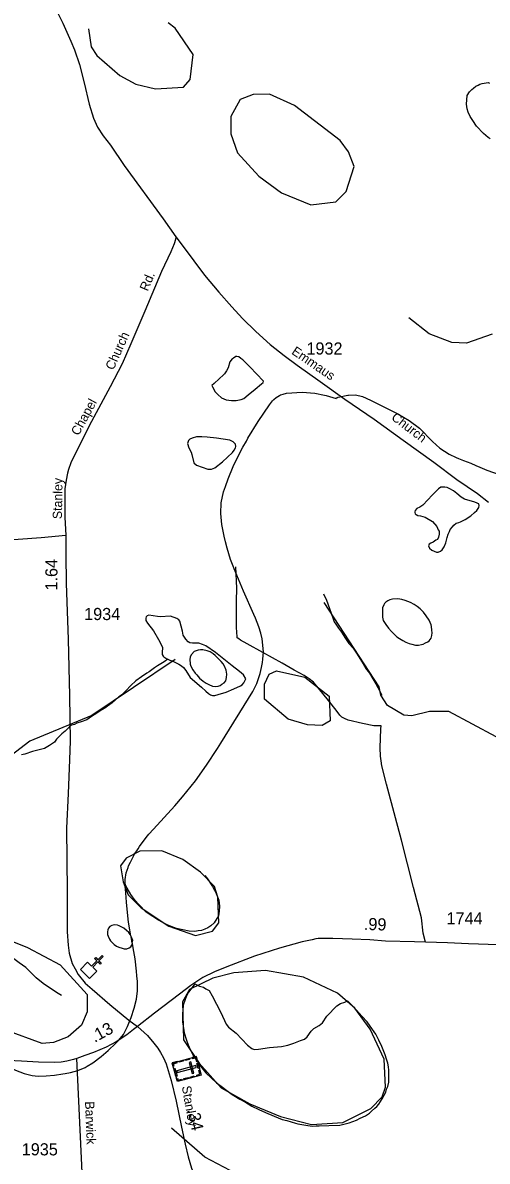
# Model space of a CAD drawing. Extents: x 2206922 to 2357709, y 510027 to 673830.
# Drawn here: x 2293828 to 2298613, y 535777 to 547499 of the extents above; entities that cross this region are included whole.
import ezdxf

# ---------------------------------------------------------------- set-up
doc = ezdxf.new("R2010")
doc.units = 0
for name, color, linetype in [('Exist Cultural Cemetery CELL', 7, 'Continuous'), ('Exist Cultural Church CELL', 7, 'Continuous'), ('Exist Hydrographic Creek Single Shore', 7, 'Continuous'), ('Exist Hydrographic Misc Water Feature', 7, 'Continuous'), ('Exist Hydrographic Pond Under 1500 Sq Ft', 7, 'Continuous'), ('Exist Road Non-System Type 51', 7, 'Continuous'), ('Exist Road Secondary Mileage Hundredths English Label', 7, 'Continuous'), ('Exist Road Secondary Type 51 Attributed', 7, 'Continuous'), ('Exist Road Secondary Type 51 Label', 7, 'Continuous'), ('Exist Road Secondary Type 51 Number Label', 7, 'Continuous')]:
    doc.layers.add(name, color=color, linetype=linetype)

msp = doc.modelspace()

# ---------------------------------------------------------------- linework, layer by layer
at = {"layer": 'Exist Cultural Cemetery CELL'}
for points in [[(2295614, 536856), (2295667, 536664), (2295421, 536597), (2295368, 536788)], [(2295377, 536757), (2295388, 536760), (2295382, 536781), (2295421, 536792), (2295418, 536802), (2295368, 536789)], [(2295436, 536807), (2295477, 536819), (2295480, 536808), (2295439, 536796)], [(2295500, 536825), (2295542, 536836), (2295545, 536825), (2295503, 536814)], [(2295559, 536799), (2295541, 536794), (2295572, 536680), (2295590, 536685)], [(2295572, 536845), (2295575, 536834), (2295606, 536842), (2295617, 536803), (2295627, 536806), (2295614, 536856)], [(2295633, 536785), (2295647, 536735), (2295636, 536732), (2295622, 536782)], [(2295395, 536736), (2295417, 536654), (2295406, 536651), (2295384, 536733)], [(2295614, 536743), (2295609, 536761), (2295414, 536707), (2295419, 536689)], [(2295625, 536653), (2295622, 536664), (2295653, 536672), (2295642, 536711), (2295653, 536714), (2295667, 536664)], [(2295412, 536628), (2295423, 536632), (2295429, 536610), (2295468, 536621), (2295471, 536610), (2295421, 536597)], [(2295488, 536627), (2295530, 536638), (2295533, 536627), (2295491, 536616)], [(2295551, 536644), (2295593, 536656), (2295596, 536645), (2295554, 536633)]]:
    msp.add_lwpolyline(points, close=True, dxfattribs=at)
at = {"layer": 'Exist Cultural Church CELL'}
msp.add_lwpolyline([(2294496, 537826), (2294537, 537786), (2294590, 537840), (2294568, 537863), (2294579, 537874), (2294602, 537852), (2294644, 537895), (2294655, 537884), (2294613, 537841), (2294636, 537818), (2294625, 537807), (2294602, 537829), (2294549, 537775), (2294590, 537734), (2294515, 537658), (2294422, 537750)], close=True, dxfattribs=at)
at = {"layer": 'Exist Hydrographic Creek Single Shore'}
for points in [[(2295399, 540942), (2294538, 540365), (2293899, 540103), (2293469, 539774), (2293344, 539730), (2293186, 539720), (2292960, 539843), (2292683, 540108), (2292472, 540355), (2292327, 540794), (2292234, 540927), (2292058, 541025), (2291916, 541064), (2291600, 541048), (2291001, 540915), (2290634, 541021), (2290231, 541334), (2289947, 541465), (2289412, 541616), (2289069, 541830), (2288515, 542290), (2288355, 542464)], [(2298704, 540147), (2298218, 540409), (2298018, 540407), (2297836, 540364), (2297752, 540369), (2297585, 540468), (2297517, 540577), (2297500, 540660), (2296934, 541530)], [(2295964, 535683), (2295705, 535819), (2295360, 536118)]]:
    msp.add_lwpolyline(points, dxfattribs=at)
at = {"layer": 'Exist Hydrographic Misc Water Feature'}
for p, q in [((2296473, 543662), (2296483, 543668)), ((2296473, 543662), (2296483, 543668)), ((2296483, 543668), (2296509, 543675)), ((2296935, 543666), (2296952, 543662)), ((2296952, 543662), (2297058, 543631)), ((2296952, 543662), (2297058, 543631)), ((2297058, 543631), (2297060, 543636)), ((2297058, 543631), (2297060, 543636)), ((2297060, 543636), (2297070, 543640)), ((2297060, 543636), (2297070, 543640)), ((2297077, 543644), (2297177, 543665)), ((2297077, 543644), (2297177, 543665)), ((2297177, 543665), (2297183, 543665)), ((2295878, 542333), (2295867, 542445)), ((2295835, 540026), (2295869, 540080)), ((2295114, 539127), (2295128, 539143)), ((2295016, 538994), (2295030, 539016)), ((2294882, 538633), (2294882, 538640)), ((2294882, 538633), (2294882, 538640)), ((2294956, 538021), (2294961, 538050)), ((2294956, 538021), (2294961, 538050)), ((2294957, 538018), (2294956, 538021)), ((2294957, 538018), (2294956, 538021)), ((2294965, 537974), (2294957, 538018)), ((2294965, 537974), (2294957, 538018)), ((2294470, 536743), (2294490, 536755))]:
    msp.add_line(p, q, dxfattribs=at)
for points in [[(2298643, 546306), (2298623, 546317), (2298573, 546359), (2298502, 546436), (2298464, 546494), (2298436, 546535), (2298417, 546579), (2298405, 546613), (2298400, 546663), (2298402, 546707), (2298407, 546751), (2298431, 546789), (2298455, 546814), (2298471, 546826), (2298494, 546848), (2298519, 546858), (2298538, 546866), (2298562, 546874), (2298622, 546883), (2298636, 546879)], [(2298665, 544293), (2298399, 544200), (2298249, 544206), (2298015, 544296), (2297806, 544461)], [(2295896, 543875), (2295850, 543833), (2295798, 543784), (2295775, 543766), (2295781, 543750), (2295811, 543700), (2295838, 543671), (2295874, 543639), (2295924, 543616), (2295978, 543610), (2296026, 543610), (2296078, 543621), (2296106, 543629), (2296151, 543668), (2296221, 543728), (2296288, 543783), (2296304, 543795), (2296308, 543809), (2296235, 543884), (2296171, 543954), (2296096, 544029), (2296074, 544043), (2296054, 544058), (2296034, 544064), (2296022, 544062), (2296000, 544046), (2295984, 544038), (2295961, 544008), (2295945, 543945), (2295927, 543916), (2295907, 543883), (2295896, 543875)], [(2296509, 543675), (2296546, 543685), (2296705, 543697), (2296838, 543687), (2296935, 543666)], [(2296509, 543675), (2296546, 543685), (2296705, 543697), (2296838, 543687), (2296935, 543666)], [(2296254, 543393), (2296312, 543481), (2296370, 543565), (2296401, 543605), (2296415, 543619)], [(2296254, 543393), (2296312, 543481), (2296370, 543565), (2296401, 543605), (2296415, 543619)], [(2296415, 543619), (2296437, 543641), (2296473, 543662)], [(2296415, 543619), (2296437, 543641), (2296473, 543662)], [(2297070, 543640), (2297073, 543642), (2297077, 543644)], [(2297070, 543640), (2297073, 543642), (2297077, 543644)], [(2297183, 543665), (2297254, 543667), (2297326, 543651)], [(2297183, 543665), (2297254, 543667), (2297326, 543651)], [(2297326, 543651), (2297409, 543614), (2297693, 543472), (2297810, 543404), (2297914, 543324), (2298047, 543189)], [(2297326, 543651), (2297409, 543614), (2297693, 543472), (2297810, 543404), (2297914, 543324), (2298047, 543189)], [(2296131, 543190), (2296148, 543221), (2296254, 543393)], [(2296131, 543190), (2296148, 543221), (2296254, 543393)], [(2295568, 543055), (2295590, 542967), (2295617, 542945), (2295735, 542904), (2295773, 542902), (2295807, 542917), (2295884, 542980), (2295989, 543073), (2296007, 543099), (2296019, 543123), (2296023, 543137), (2296020, 543159), (2295994, 543185), (2295962, 543202), (2295824, 543221), (2295728, 543234), (2295674, 543235), (2295616, 543237), (2295574, 543223), (2295548, 543212), (2295536, 543198), (2295524, 543168), (2295539, 543124), (2295563, 543077), (2295568, 543055)], [(2296047, 543036), (2296096, 543130), (2296131, 543190)], [(2296047, 543036), (2296096, 543130), (2296131, 543190)], [(2298047, 543189), (2298125, 543120), (2298221, 543057)], [(2298047, 543189), (2298125, 543120), (2298221, 543057)], [(2295915, 542725), (2295942, 542803), (2295996, 542930), (2296047, 543036)], [(2295915, 542725), (2295942, 542803), (2295996, 542930), (2296047, 543036)], [(2298221, 543057), (2298294, 543022), (2298316, 543012)], [(2298221, 543057), (2298294, 543022), (2298316, 543012)], [(2298316, 543012), (2298367, 542992), (2298443, 542963), (2298494, 542942)], [(2298316, 543012), (2298367, 542992), (2298443, 542963), (2298494, 542942)], [(2298494, 542942), (2298536, 542924), (2298610, 542894)], [(2298494, 542942), (2298536, 542924), (2298610, 542894)], [(2298610, 542894), (2298677, 542867), (2298802, 542826)], [(2298610, 542894), (2298677, 542867), (2298802, 542826)], [(2295867, 542445), (2295872, 542555), (2295896, 542671), (2295915, 542725)], [(2295867, 542445), (2295872, 542555), (2295896, 542671), (2295915, 542725)], [(2297999, 542588), (2297949, 542531), (2297917, 542513), (2297889, 542499), (2297870, 542478), (2297866, 542462), (2297866, 542456), (2297870, 542443), (2297880, 542437), (2297898, 542427), (2297926, 542421), (2297948, 542415), (2297974, 542410), (2298047, 542364), (2298093, 542311), (2298107, 542277), (2298116, 542263), (2298116, 542233), (2298112, 542203), (2298100, 542179), (2298084, 542171), (2298057, 542152), (2298033, 542142), (2298015, 542132), (2298009, 542112), (2298019, 542090), (2298041, 542068), (2298067, 542057), (2298091, 542049), (2298106, 542047), (2298131, 542057), (2298149, 542073), (2298169, 542104), (2298185, 542146), (2298200, 542200), (2298210, 542234), (2298223, 542260), (2298231, 542282), (2298255, 542310), (2298269, 542328), (2298294, 542347), (2298319, 542355), (2298338, 542361), (2298386, 542385), (2298442, 542424), (2298480, 542456), (2298507, 542478), (2298527, 542509), (2298529, 542529), (2298527, 542545), (2298521, 542547), (2298509, 542554), (2298484, 542564), (2298378, 542593), (2298344, 542615), (2298300, 542652), (2298264, 542680), (2298227, 542700), (2298199, 542713), (2298177, 542719), (2298151, 542719), (2298135, 542717), (2298109, 542701), (2298044, 542636), (2297999, 542588)], [(2295915, 542155), (2295901, 542212), (2295878, 542333)], [(2295915, 542155), (2295901, 542212), (2295878, 542333)], [(2295995, 541903), (2295969, 541973), (2295932, 542088), (2295915, 542155)], [(2295995, 541903), (2295969, 541973), (2295932, 542088), (2295915, 542155)], [(2296034, 541811), (2296006, 541875), (2295995, 541903)], [(2296034, 541811), (2296006, 541875), (2295995, 541903)], [(2296225, 541370), (2296209, 541408), (2296103, 541648), (2296034, 541811)], [(2296225, 541370), (2296209, 541408), (2296103, 541648), (2296034, 541811)], [(2296926, 541618), (2296955, 541554), (2297023, 541371), (2297037, 541331), (2297053, 541308), (2297080, 541264), (2297112, 541224), (2297154, 541161), (2297187, 541107), (2297233, 541059), (2297266, 541010), (2297323, 540914), (2297333, 540898), (2297349, 540873), (2297359, 540853), (2297398, 540803), (2297424, 540761), (2297465, 540692), (2297487, 540656), (2297522, 540584), (2297528, 540576)], [(2297542, 541346), (2297567, 541302), (2297597, 541265), (2297625, 541231), (2297656, 541201), (2297680, 541177), (2297708, 541158), (2297744, 541140), (2297774, 541122), (2297807, 541109), (2297837, 541101), (2297872, 541091), (2297905, 541090), (2297935, 541098), (2297951, 541102), (2297978, 541114), (2298000, 541125), (2298014, 541137), (2298034, 541163), (2298042, 541191), (2298045, 541217), (2298043, 541245), (2298039, 541283), (2298035, 541301), (2298014, 541349), (2297984, 541394), (2297955, 541430), (2297921, 541464), (2297891, 541489), (2297859, 541511), (2297823, 541529), (2297768, 541550), (2297734, 541562), (2297690, 541569), (2297636, 541565), (2297610, 541559), (2297588, 541546), (2297569, 541532), (2297555, 541518), (2297549, 541506), (2297535, 541474), (2297534, 541430), (2297534, 541394), (2297534, 541380), (2297538, 541362), (2297542, 541346)], [(2295322, 540946), (2295344, 540937), (2295364, 540930), (2295388, 540918), (2295436, 540895), (2295462, 540879), (2295484, 540861), (2295507, 540831), (2295553, 540758), (2295670, 540657), (2295712, 540617), (2295740, 540594), (2295762, 540580), (2295783, 540574), (2295805, 540574), (2295842, 540581), (2295924, 540607), (2296002, 540640), (2296070, 540671), (2296088, 540683), (2296105, 540703), (2296127, 540745), (2296101, 540785), (2296060, 540821), (2295984, 540878), (2295813, 541014), (2295712, 541085), (2295678, 541099), (2295642, 541110), (2295614, 541112), (2295576, 541112), (2295550, 541116), (2295533, 541125), (2295508, 541151), (2295481, 541195), (2295473, 541235), (2295446, 541337), (2295436, 541350), (2295416, 541364), (2295351, 541388), (2295243, 541384), (2295215, 541386), (2295127, 541400), (2295109, 541393), (2295098, 541381), (2295094, 541367), (2295096, 541343), (2295112, 541318), (2295173, 541238), (2295227, 541150), (2295266, 541069), (2295263, 541011), (2295265, 540993), (2295273, 540979), (2295281, 540969), (2295312, 540950), (2295322, 540946)], [(2296279, 541213), (2296261, 541280), (2296225, 541370)], [(2296279, 541213), (2296261, 541280), (2296225, 541370)], [(2296300, 540946), (2296306, 541023), (2296295, 541155), (2296279, 541213)], [(2296300, 540946), (2296306, 541023), (2296295, 541155), (2296279, 541213)], [(2295558, 540876), (2295578, 540838), (2295605, 540804), (2295621, 540784), (2295649, 540751), (2295686, 540719), (2295716, 540699), (2295745, 540684), (2295784, 540670), (2295818, 540666), (2295840, 540669), (2295860, 540675), (2295879, 540689), (2295901, 540703), (2295918, 540723), (2295923, 540741), (2295927, 540759), (2295930, 540791), (2295922, 540833), (2295906, 540875), (2295891, 540897), (2295871, 540921), (2295825, 540970), (2295809, 540984), (2295790, 541002), (2295758, 541021), (2295726, 541033), (2295684, 541041), (2295658, 541041), (2295636, 541040), (2295615, 541034), (2295593, 541026), (2295567, 540996), (2295553, 540970), (2295549, 540938), (2295552, 540902), (2295552, 540896), (2295558, 540876)], [(2295322, 540946), (2295284, 540919), (2295214, 540879), (2295184, 540858), (2295129, 540816), (2295105, 540801), (2295052, 540763), (2294992, 540722), (2294942, 540674), (2294889, 540620), (2294849, 540579), (2294819, 540559), (2294780, 540525), (2294748, 540498), (2294700, 540462), (2294673, 540442), (2294643, 540426), (2294579, 540385), (2294535, 540356), (2294488, 540322), (2294428, 540300), (2294385, 540287), (2294362, 540275), (2294320, 540263), (2294299, 540240), (2294263, 540206), (2294230, 540176), (2294176, 540123), (2294154, 540091), (2294102, 540059), (2294053, 540028), (2293983, 540011), (2293927, 539997), (2293848, 539970), (2293813, 539960)], [(2296287, 540862), (2296297, 540912), (2296300, 540946)], [(2296287, 540862), (2296297, 540912), (2296300, 540946)], [(2295869, 540080), (2296198, 540612), (2296240, 540695), (2296273, 540799), (2296287, 540862)], [(2295869, 540080), (2296198, 540612), (2296240, 540695), (2296273, 540799), (2296287, 540862)], [(2295128, 539143), (2295174, 539196), (2295394, 539438), (2295474, 539530), (2295606, 539694), (2295722, 539854), (2295835, 540026)], [(2295128, 539143), (2295174, 539196), (2295394, 539438), (2295474, 539530), (2295606, 539694), (2295722, 539854), (2295835, 540026)], [(2295030, 539016), (2295047, 539042), (2295114, 539127)], [(2295030, 539016), (2295047, 539042), (2295114, 539127)], [(2294938, 538856), (2294980, 538939), (2295016, 538994), (2295030, 539016)], [(2294938, 538856), (2294980, 538939), (2295016, 538994)], [(2294882, 538640), (2294882, 538679), (2294893, 538745), (2294912, 538800)], [(2294882, 538640), (2294882, 538679), (2294893, 538745), (2294912, 538800)], [(2294912, 538800), (2294918, 538818), (2294938, 538856)], [(2294912, 538800), (2294918, 538818), (2294938, 538856)], [(2295702, 538718), (2295731, 538683), (2295781, 538605), (2295802, 538567), (2295820, 538532), (2295846, 538464), (2295853, 538402), (2295852, 538352), (2295844, 538304), (2295828, 538276), (2295799, 538232), (2295765, 538201), (2295733, 538181), (2295705, 538167), (2295668, 538154), (2295634, 538148), (2295599, 538144), (2295542, 538145), (2295477, 538159), (2295413, 538174), (2295383, 538184), (2295317, 538211), (2295265, 538239), (2295225, 538258), (2295168, 538296), (2295100, 538341), (2295025, 538420), (2294985, 538462), (2294940, 538525), (2294904, 538587), (2294886, 538623), (2294882, 538633)], [(2294888, 538541), (2294882, 538614), (2294882, 538633)], [(2294888, 538541), (2294882, 538614), (2294882, 538633)], [(2294906, 538339), (2294896, 538445), (2294888, 538541)], [(2294906, 538339), (2294896, 538445), (2294888, 538541)], [(2294941, 538098), (2294930, 538158), (2294918, 538240), (2294906, 538339)], [(2294941, 538098), (2294930, 538158), (2294918, 538240), (2294906, 538339)], [(2294941, 538098), (2294935, 538112), (2294920, 538132), (2294898, 538151), (2294870, 538177), (2294822, 538202), (2294803, 538208), (2294776, 538210), (2294760, 538208), (2294744, 538204), (2294725, 538194), (2294712, 538178), (2294704, 538159), (2294700, 538140), (2294700, 538125), (2294700, 538112), (2294707, 538094)], [(2294227, 537483), (2294176, 537515), (2294098, 537564), (2294052, 537596), (2294019, 537619), (2293967, 537665), (2293858, 537770), (2293790, 537819), (2293721, 537872), (2293689, 537890), (2293641, 537915), (2293585, 537959), (2293583, 537964), (2293585, 537959), (2293583, 537964), (2293572, 537989), (2293566, 538005), (2293558, 538033), (2293557, 538069), (2293553, 538092)], [(2294707, 538094), (2294721, 538063), (2294733, 538046), (2294747, 538030), (2294771, 538008), (2294795, 537992), (2294818, 537982), (2294850, 537971), (2294874, 537965), (2294888, 537963), (2294901, 537965), (2294924, 537974), (2294940, 537984), (2294952, 538002), (2294957, 538018)], [(2294961, 538050), (2294953, 538076), (2294943, 538091), (2294941, 538098)], [(2294961, 538050), (2294953, 538076), (2294943, 538091), (2294941, 538098)], [(2294957, 538018), (2294956, 538021), (2294943, 538091), (2294941, 538098)], [(2294957, 538018), (2294956, 538021), (2294943, 538091), (2294941, 538098)], [(2295004, 537686), (2295000, 537734), (2294984, 537860), (2294965, 537974)], [(2295004, 537686), (2295000, 537734), (2294984, 537860), (2294965, 537974)], [(2295009, 537575), (2295009, 537627), (2295004, 537686)], [(2295009, 537575), (2295009, 537627), (2295004, 537686)], [(2295601, 537604), (2295569, 537562), (2295534, 537516), (2295514, 537481), (2295498, 537433), (2295481, 537385), (2295475, 537329), (2295474, 537301), (2295474, 537243), (2295474, 537209), (2295483, 537147), (2295492, 537099), (2295516, 537022), (2295533, 536974), (2295557, 536920), (2295590, 536856), (2295622, 536811), (2295659, 536755), (2295715, 536688), (2295772, 536632), (2295824, 536585), (2295870, 536549), (2295929, 536506), (2295985, 536464), (2296064, 536415), (2296122, 536384), (2296188, 536344), (2296258, 536311), (2296329, 536278), (2296419, 536241), (2296501, 536207), (2296547, 536196), (2296638, 536169), (2296660, 536161), (2296764, 536144), (2296812, 536138), (2296850, 536141), (2296882, 536141), (2296980, 536144), (2297093, 536149), (2297191, 536172), (2297267, 536200), (2297305, 536219), (2297358, 536243), (2297398, 536270), (2297420, 536292), (2297456, 536322), (2297475, 536340), (2297497, 536363), (2297529, 536419), (2297550, 536457), (2297568, 536487), (2297576, 536519), (2297589, 536547), (2297599, 536591), (2297600, 536649), (2297598, 536679), (2297598, 536713), (2297594, 536749), (2297587, 536785), (2297575, 536829), (2297562, 536871), (2297528, 536957), (2297495, 537022), (2297466, 537086), (2297406, 537167), (2297375, 537211), (2297321, 537272), (2297266, 537332), (2297206, 537395), (2297173, 537427)], [(2295601, 537604), (2295649, 537581), (2295691, 537569), (2295715, 537553), (2295749, 537534), (2295780, 537480), (2295867, 537309), (2295922, 537187), (2295947, 537158), (2296025, 537094), (2296144, 536971), (2296189, 536936), (2296211, 536928), (2296255, 536929), (2296370, 536948), (2296494, 536957), (2296560, 536971), (2296620, 536994), (2296688, 537019), (2296731, 537035), (2296759, 537059), (2296799, 537116), (2296826, 537142), (2296880, 537176), (2296914, 537203), (2296959, 537271), (2296991, 537301), (2297032, 537346), (2297064, 537376), (2297100, 537400), (2297144, 537415), (2297173, 537427)], [(2294928, 537215), (2294946, 537258), (2294976, 537352), (2294998, 537444), (2295009, 537533), (2295009, 537575)], [(2294928, 537215), (2294946, 537258), (2294976, 537352), (2294998, 537444), (2295009, 537533), (2295009, 537575)], [(2294786, 536992), (2294818, 537022), (2294864, 537082), (2294907, 537164), (2294928, 537215)], [(2294786, 536992), (2294818, 537022), (2294864, 537082), (2294907, 537164), (2294928, 537215)], [(2294635, 536854), (2294707, 536916), (2294786, 536992)], [(2294635, 536854), (2294707, 536916), (2294786, 536992)], [(2294490, 536755), (2294550, 536791), (2294635, 536854)], [(2294490, 536755), (2294550, 536791), (2294635, 536854)], [(2293655, 536759), (2293753, 536715), (2293843, 536681), (2293923, 536659), (2293955, 536655)], [(2293655, 536759), (2293753, 536715), (2293843, 536681), (2293923, 536659), (2293955, 536655)], [(2293955, 536655), (2293990, 536652), (2294070, 536655), (2294155, 536664)], [(2293955, 536655), (2293990, 536652), (2294070, 536655), (2294155, 536664)], [(2294155, 536664), (2294239, 536677), (2294264, 536681)], [(2294155, 536664), (2294239, 536677), (2294264, 536681)], [(2294264, 536681), (2294319, 536691), (2294395, 536711), (2294470, 536743)], [(2294264, 536681), (2294319, 536691), (2294395, 536711), (2294470, 536743)]]:
    msp.add_lwpolyline(points, dxfattribs=at)
at = {"layer": 'Exist Hydrographic Pond Under 1500 Sq Ft'}
msp.add_line((2295396, 547445), (2295327, 547499), dxfattribs=at)
for points in [[(2294505, 547437), (2294531, 547252), (2294591, 547163), (2294826, 546958), (2294993, 546866), (2295194, 546819), (2295485, 546836)], [(2295485, 546836), (2295551, 546914), (2295582, 547172), (2295396, 547445)], [(2296795, 545626), (2297053, 545654), (2297161, 545763), (2297241, 546020), (2297182, 546169), (2297097, 546286), (2296628, 546649), (2296368, 546763), (2296202, 546760), (2296069, 546710), (2295971, 546535), (2295972, 546357), (2296041, 546159), (2296260, 545919), (2296494, 545747), (2296795, 545626)], [(2296762, 540271), (2296562, 540328), (2296318, 540533), (2296317, 540690), (2296366, 540791), (2296440, 540825), (2296733, 540761), (2296984, 540565), (2296995, 540313), (2296912, 540262), (2296762, 540271)], [(2295608, 538101), (2295783, 538146), (2295848, 538230), (2295838, 538496), (2295803, 538605), (2295660, 538752), (2295476, 538884), (2295259, 538973), (2295034, 538971), (2294893, 538896), (2294835, 538818), (2294862, 538653), (2294913, 538521), (2295048, 538387), (2295332, 538198), (2295608, 538101)], [(2294028, 536988), (2293652, 537127), (2293459, 537242), (2293232, 537489), (2293113, 537744), (2293120, 537895), (2293194, 538012), (2293360, 538090), (2293593, 538092), (2293877, 537978), (2294212, 537798), (2294490, 537493), (2294491, 537316), (2294434, 537177), (2294294, 537058), (2294144, 536999), (2294028, 536988)], [(2296801, 536155), (2297125, 536175), (2297415, 536320), (2297531, 536439), (2297563, 536540), (2297552, 536828), (2297408, 537136), (2297248, 537353), (2297071, 537507), (2296720, 537672), (2296328, 537742), (2296003, 537716), (2295787, 537661), (2295547, 537544), (2295473, 537418), (2295485, 537027), (2295646, 536788), (2295873, 536531), (2296166, 536368), (2296483, 536237), (2296801, 536155)]]:
    msp.add_lwpolyline(points, dxfattribs=at)
at = {"layer": 'Exist Road Non-System Type 51'}
for points in [[(2293182, 542129), (2293540, 542164), (2294018, 542201), (2294272, 542223)], [(2297520, 540259), (2297445, 540259), (2297328, 540285), (2297179, 540319), (2297142, 540334), (2297116, 540351), (2297094, 540371), (2297056, 540422), (2296976, 540522), (2296873, 540648), (2296822, 540708), (2296779, 540743), (2296725, 540780), (2296624, 540834), (2296499, 540906), (2296301, 541015), (2296141, 541103), (2296070, 541141), (2296052, 541155), (2296038, 541166), (2296035, 541183), (2296032, 541218), (2296030, 541278), (2296030, 541372), (2296030, 541544), (2296032, 541679), (2296024, 541896)], [(2297975, 538034), (2297954, 538124), (2297934, 538282), (2297854, 538594), (2297731, 539083), (2297666, 539312), (2297574, 539658), (2297528, 539847), (2297520, 539899), (2297514, 539947), (2297511, 540033), (2297517, 540228), (2297520, 540259)]]:
    msp.add_lwpolyline(points, dxfattribs=at)
at = {"layer": 'Exist Road Secondary Type 51 Attributed'}
for points in [[(2294188, 547597), (2294240, 547495), (2294280, 547402), (2294323, 547311), (2294361, 547220), (2294412, 547069), (2294461, 546880), (2294513, 546662), (2294556, 546517), (2294596, 546424), (2294655, 546334), (2294730, 546238), (2294871, 546030), (2295274, 545479), (2295405, 545294)], [(2295405, 545294), (2295402, 545268), (2295387, 545223), (2295353, 545140), (2295256, 544937), (2295085, 544530), (2294942, 544192), (2294850, 543989), (2294728, 543750), (2294535, 543395), (2294366, 543062), (2294324, 542969), (2294300, 542901), (2294288, 542861), (2294276, 542790), (2294262, 542702), (2294260, 542565), (2294260, 542405), (2294272, 542223), (2294273, 542024), (2294276, 541726), (2294295, 541151), (2294308, 540569), (2294316, 540105), (2294308, 539910), (2294297, 539562), (2294277, 539205), (2294284, 538554), (2294285, 538139), (2294294, 538000), (2294306, 537919), (2294338, 537814), (2294366, 537757), (2294399, 537701), (2294471, 537610), (2294541, 537549), (2294726, 537389), (2294922, 537229), (2295010, 537163)], [(2295405, 545294), (2295480, 545195), (2295699, 544901), (2295847, 544727), (2295980, 544573), (2296091, 544455), (2296230, 544320), (2296376, 544186), (2296521, 544072), (2296653, 543975), (2296891, 543805), (2297146, 543625), (2297448, 543417), (2297745, 543201), (2298061, 542974), (2298300, 542797), (2298512, 542652), (2298624, 542562)], [(2298725, 538006), (2298419, 538017), (2298204, 538026), (2297975, 538034), (2297864, 538037), (2297564, 538044), (2297403, 538055), (2297222, 538062), (2297023, 538070), (2296908, 538071), (2296871, 538070), (2296846, 538066), (2296808, 538057), (2296707, 538036), (2296473, 537971), (2296216, 537887), (2295931, 537780), (2295804, 537728), (2295683, 537668), (2295558, 537587), (2295443, 537498), (2295186, 537301), (2295010, 537163)], [(2295010, 537163), (2294969, 537132), (2294899, 537078), (2294789, 537007), (2294688, 536952), (2294555, 536895), (2294467, 536864), (2294384, 536833)], [(2295010, 537163), (2295114, 537070), (2295178, 536991), (2295218, 536940), (2295247, 536896), (2295279, 536841), (2295304, 536779), (2295357, 536607), (2295407, 536396), (2295464, 536128), (2295500, 535952), (2295531, 535822), (2295567, 535706), (2295584, 535661), (2295618, 535596), (2295656, 535531)], [(2294384, 536833), (2294350, 536823), (2294282, 536807), (2294225, 536798), (2294153, 536793), (2293990, 536796), (2293814, 536806), (2293540, 536820), (2293296, 536837), (2293070, 536846), (2292937, 536848), (2292803, 536844)], [(2295656, 535531), (2295511, 535524), (2295088, 535538), (2294730, 535547), (2294546, 535554), (2294493, 535562), (2294463, 535580), (2294448, 535609), (2294439, 535661), (2294384, 536833)]]:
    msp.add_lwpolyline(points, dxfattribs=at)

# ---------------------------------------------------------------- texts
at = {"layer": 'Exist Road Secondary Mileage Hundredths English Label'}
for s, rotation, p in [('1.64', 89.9201, (2294185, 541653)), ('.99', 358.181, (2297340, 538159)), ('.13', 28.4755, (2294568, 536995)), ('.34', 282.8784, (2295520, 536307))]:
    msp.add_text(s, height=125, rotation=rotation, dxfattribs=at).set_placement(p)
at = {"layer": 'Exist Road Secondary Type 51 Label'}
for s, rotation, p in [('Rd.', 67.118, (2295115, 544729)), ('Church', 65.8121, (2294761, 543916)), ('Emmaus', 325.7504, (2296589, 544095)), ('Chapel', 61.3563, (2294402, 543241)), ('Church', 322.6654, (2297617, 543420)), ('Stanley', 89.0832, (2294231, 542388)), ('Stanley', 279.7137, (2295466, 536546)), ('Barwick', 272.1616, (2294469, 536392))]:
    msp.add_text(s, height=95, rotation=rotation, dxfattribs=at).set_placement(p)
at = {"layer": 'Exist Road Secondary Type 51 Number Label'}
for s, p in [('1932', (2296750, 544083)), ('1934', (2294460, 541349)), ('1744', (2298193, 538215)), ('1935', (2293817, 535837))]:
    msp.add_text(s, height=125, dxfattribs=at).set_placement(p)

doc.saveas('drawing.dxf')
